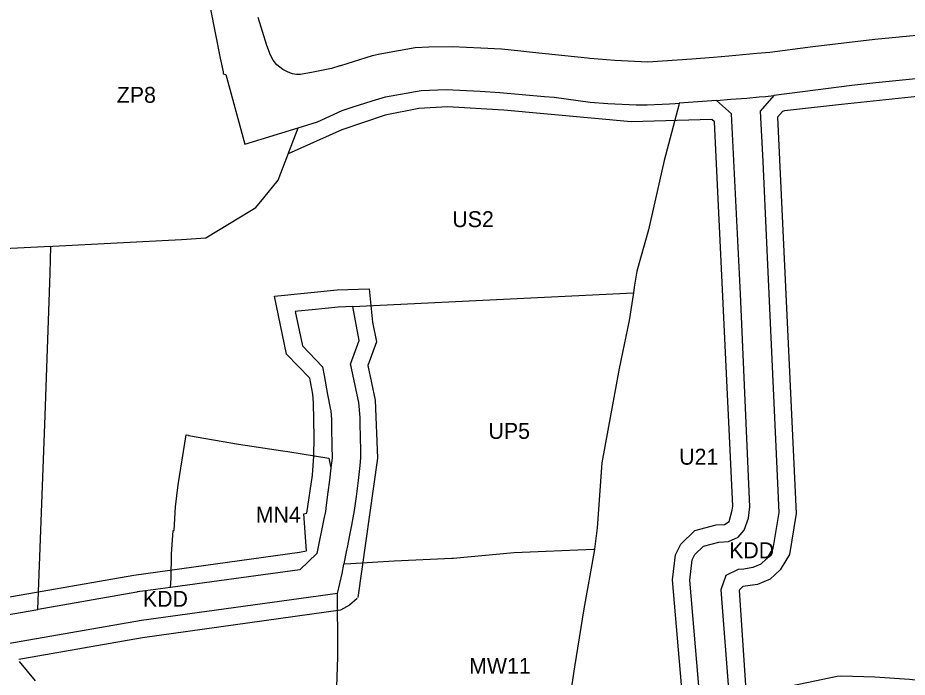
# Model space of a CAD drawing. Extents: x 7428080 to 7432143, y 5545880 to 5549217.
# Drawn here: x 7429340.3 to 7429649.7, y 5548058.7 to 5548288 of the extents above; entities that cross this region are included whole.
import ezdxf

# ---------------------------------------------------------------- set-up
doc = ezdxf.new("R2010")
doc.units = 0
for name, color, linetype in [('CZ_L_linie rozgraniczające tereny o różnym przeznaczeniu oraz różnych warunkach ich zabudowy i zagospodarowania', 7, 'Continuous'), ('CZ_L_maksymalne nieprzekraczalne linie zabudowy', 7, 'Continuous'), ('CZ_L_opisy_linie rozgraniczające tereny o różnym przeznaczeniu oraz różnych warunkach ich zabudowy i zagospodarowania', 7, 'Continuous')]:
    doc.layers.add(name, color=color, linetype=linetype)

msp = doc.modelspace()

# ---------------------------------------------------------------- linework, layer by layer
at = {"layer": 'CZ_L_linie rozgraniczające tereny o różnym przeznaczeniu oraz różnych warunkach ich zabudowy i zagospodarowania'}
for p, q in [((7429407.37, 5548291.1), (7429410.76, 5548273.99)), ((7429426.99, 5548278.37), (7429423.96, 5548288.2)), ((7429655.33, 5548282.07), (7429638.47, 5548280.52)), ((7429428.2, 5548275.1), (7429426.99, 5548278.37)), ((7429483.31, 5548277.85), (7429478.49, 5548277.59)), ((7429491.4, 5548278), (7429483.31, 5548277.85)), ((7429501.41, 5548277.47), (7429491.4, 5548278)), ((7429616.89, 5548277.92), (7429601.9, 5548276.01)), ((7429638.47, 5548280.52), (7429616.89, 5548277.92)), ((7429429.1, 5548273.3), (7429428.2, 5548275.1)), ((7429463.57, 5548274.82), (7429452.62, 5548271.36)), ((7429466.93, 5548275.56), (7429463.57, 5548274.82)), ((7429478.49, 5548277.59), (7429466.93, 5548275.56)), ((7429508.6, 5548277.09), (7429501.41, 5548277.47)), ((7429514.25, 5548276.54), (7429508.6, 5548277.09)), ((7429519.39, 5548275.99), (7429514.25, 5548276.54)), ((7429538.51, 5548273.95), (7429519.39, 5548275.99)), ((7429587.59, 5548274.73), (7429582.32, 5548274.25)), ((7429597.41, 5548275.61), (7429587.59, 5548274.73)), ((7429601.9, 5548276.01), (7429597.41, 5548275.61)), ((7429410.76, 5548273.99), (7429411.73, 5548269.22)), ((7429430.43, 5548271.66), (7429429.1, 5548273.3)), ((7429432.56, 5548270.08), (7429430.43, 5548271.66)), ((7429539.31, 5548273.87), (7429538.51, 5548273.95)), ((7429547.96, 5548273.14), (7429539.31, 5548273.87)), ((7429559.45, 5548272.63), (7429547.96, 5548273.14)), ((7429574.82, 5548273.67), (7429559.45, 5548272.63)), ((7429582.32, 5548274.25), (7429574.82, 5548273.67)), ((7429411.73, 5548269.22), (7429411.73, 5548268.56)), ((7429411.73, 5548268.56), (7429412.69, 5548268.32)), ((7429434.36, 5548269.12), (7429432.56, 5548270.08)), ((7429435.84, 5548268.52), (7429434.36, 5548269.12)), ((7429437.3, 5548268.35), (7429435.84, 5548268.52)), ((7429443.11, 5548269.08), (7429438.67, 5548268.38)), ((7429449.41, 5548270.43), (7429443.11, 5548269.08)), ((7429452.39, 5548271.32), (7429449.41, 5548270.43)), ((7429452.62, 5548271.36), (7429452.39, 5548271.32)), ((7429412.69, 5548268.32), (7429419.25, 5548244.08)), ((7429438.67, 5548268.38), (7429437.3, 5548268.35)), ((7429638.77, 5548265.45), (7429630.45, 5548264.45)), ((7429652.63, 5548266.79), (7429638.77, 5548265.45)), ((7429468.23, 5548260.56), (7429480.59, 5548262.73)), ((7429480.59, 5548262.73), (7429489.33, 5548263.08)), ((7429489.33, 5548263.08), (7429501.16, 5548262.47)), ((7429501.16, 5548262.47), (7429507.94, 5548262.09)), ((7429613.24, 5548262.35), (7429603.28, 5548261.06)), ((7429630.45, 5548264.45), (7429613.24, 5548262.35)), ((7429463.6, 5548259.11), (7429468.23, 5548260.56)), ((7429507.94, 5548262.09), (7429523.56, 5548260.66)), ((7429523.56, 5548260.66), (7429526.92, 5548260.43)), ((7429526.92, 5548260.43), (7429539.44, 5548258.67)), ((7429583.34, 5548259.32), (7429570.35, 5548258.33)), ((7429583.34, 5548259.32), (7429588.32, 5548259.7)), ((7429588.57, 5548254.7), (7429583.34, 5548259.32)), ((7429588.32, 5548259.7), (7429593.9, 5548260.12)), ((7429593.9, 5548260.12), (7429598.22, 5548260.5)), ((7429598.22, 5548260.5), (7429600.34, 5548260.68)), ((7429603.28, 5548261.06), (7429598.49, 5548255.54)), ((7429600.34, 5548260.68), (7429603.28, 5548261.06)), ((7429453.16, 5548255.84), (7429456.68, 5548256.94)), ((7429456.68, 5548256.94), (7429463.6, 5548259.11)), ((7429539.44, 5548258.67), (7429545.59, 5548258.24)), ((7429545.59, 5548258.24), (7429555.42, 5548257.75)), ((7429555.42, 5548257.75), (7429559.23, 5548257.73)), ((7429559.23, 5548257.73), (7429566.99, 5548258.09)), ((7429566.99, 5548258.09), (7429568.93, 5548258.22)), ((7429568.93, 5548258.22), (7429570.35, 5548258.33)), ((7429570.08, 5548257.19), (7429569.8, 5548255.97)), ((7429570.35, 5548258.33), (7429570.08, 5548257.19)), ((7429444.61, 5548251.86), (7429453.16, 5548255.84)), ((7429569.8, 5548255.97), (7429565.15, 5548238.4)), ((7429591.66, 5548192.02), (7429588.57, 5548254.7)), ((7429598.49, 5548255.54), (7429599.43, 5548238.05)), ((7429437.87, 5548249.79), (7429444.61, 5548251.86)), ((7429419.25, 5548244.08), (7429437.87, 5548249.79)), ((7429430.87, 5548231.55), (7429437.87, 5548249.79)), ((7429565.15, 5548238.4), (7429559.65, 5548214.35)), ((7429599.43, 5548238.05), (7429600.68, 5548212.34)), ((7429425.88, 5548225.45), (7429430.87, 5548231.55)), ((7429423.13, 5548222.08), (7429425.88, 5548225.45)), ((7429417.83, 5548218.87), (7429423.13, 5548222.08)), ((7429405.71, 5548211.51), (7429417.83, 5548218.87)), ((7429559.65, 5548214.35), (7429555.66, 5548199.89)), ((7429352.54, 5548208.57), (7429397.24, 5548210.92)), ((7429397.24, 5548210.92), (7429405.71, 5548211.51)), ((7429600.68, 5548212.34), (7429603.78, 5548143.9)), ((7429351.88, 5548208.53), (7429323.27, 5548206.99)), ((7429351.56, 5548199.19), (7429351.88, 5548208.53)), ((7429351.88, 5548208.53), (7429352.54, 5548208.57)), ((7429349.84, 5548149.76), (7429351.56, 5548199.19)), ((7429555.66, 5548199.89), (7429554.77, 5548194.36)), ((7429554.77, 5548194.36), (7429554.48, 5548192.45)), ((7429456.81, 5548187.64), (7429554.47, 5548192.45)), ((7429554.48, 5548192.45), (7429552.99, 5548182.75)), ((7429554.47, 5548192.45), (7429554.48, 5548192.45)), ((7429595, 5548118.02), (7429591.66, 5548192.02)), ((7429437.72, 5548186.02), (7429436.83, 5548185.93)), ((7429436.83, 5548185.93), (7429439.32, 5548174.01)), ((7429442.69, 5548186.52), (7429437.72, 5548186.02)), ((7429451.82, 5548187.39), (7429442.69, 5548186.52)), ((7429456.81, 5548187.64), (7429451.82, 5548187.39)), ((7429459.11, 5548175.86), (7429456.81, 5548187.64)), ((7429552.99, 5548182.75), (7429549.55, 5548166.13)), ((7429456.09, 5548167.55), (7429459.11, 5548175.86)), ((7429439.32, 5548174.01), (7429446.34, 5548166.61)), ((7429446.34, 5548166.61), (7429446.88, 5548163.66)), ((7429456.26, 5548166.73), (7429456.09, 5548167.55)), ((7429456.97, 5548163.45), (7429456.26, 5548166.73)), ((7429446.88, 5548163.66), (7429448.11, 5548157.05)), ((7429458.96, 5548154.2), (7429456.97, 5548163.45)), ((7429549.55, 5548166.13), (7429543.48, 5548133.24)), ((7429448.11, 5548157.05), (7429448.99, 5548152.3)), ((7429459.41, 5548148.99), (7429458.96, 5548154.2)), ((7429448.99, 5548152.3), (7429449.16, 5548151.37)), ((7429449.16, 5548151.37), (7429449.42, 5548148.35)), ((7429347.33, 5548082.28), (7429349.84, 5548149.76)), ((7429449.42, 5548148.35), (7429449.48, 5548145.5)), ((7429459.44, 5548147.26), (7429459.41, 5548148.99)), ((7429449.48, 5548145.5), (7429449.6, 5548139.23)), ((7429459.55, 5548141.78), (7429459.44, 5548147.26)), ((7429396.09, 5548125.63), (7429398.89, 5548142.97)), ((7429398.89, 5548142.97), (7429399.7, 5548142.85)), ((7429399.7, 5548142.85), (7429399.71, 5548142.82)), ((7429399.71, 5548142.82), (7429417.15, 5548139.71)), ((7429459.63, 5548138.05), (7429459.55, 5548141.78)), ((7429603.78, 5548143.9), (7429605.02, 5548116)), ((7429417.15, 5548139.71), (7429432.5, 5548137.43)), ((7429449.6, 5548139.23), (7429449.69, 5548134.87)), ((7429432.5, 5548137.43), (7429434.28, 5548137.16)), ((7429434.28, 5548137.16), (7429448.56, 5548134.95)), ((7429459.68, 5548135.07), (7429459.63, 5548138.05)), ((7429448.56, 5548134.95), (7429449.26, 5548131.55)), ((7429449.37, 5548132.41), (7429449.26, 5548131.55)), ((7429449.69, 5548134.87), (7429449.37, 5548132.41)), ((7429459.46, 5548132.29), (7429459.68, 5548135.07)), ((7429543.48, 5548133.24), (7429541.87, 5548110.67)), ((7429449.26, 5548131.55), (7429448.71, 5548127.22)), ((7429458.82, 5548127.12), (7429459.23, 5548130.27)), ((7429459.23, 5548130.27), (7429459.46, 5548132.29)), ((7429448.71, 5548127.22), (7429448.18, 5548123.11)), ((7429458.09, 5548121.56), (7429458.82, 5548127.12)), ((7429395.18, 5548117.92), (7429396.09, 5548125.63)), ((7429448.18, 5548123.11), (7429447.59, 5548118.53)), ((7429457.45, 5548116.74), (7429458.09, 5548121.56)), ((7429394.69, 5548109.73), (7429395.18, 5548117.92)), ((7429447.59, 5548118.53), (7429447.32, 5548116.34)), ((7429594.52, 5548113.99), (7429595, 5548117.98)), ((7429595, 5548117.98), (7429595, 5548118.02)), ((7429447.32, 5548116.34), (7429446.79, 5548113.79)), ((7429456.55, 5548111.61), (7429457.45, 5548116.74)), ((7429593.03, 5548109.84), (7429594.52, 5548113.99)), ((7429605.02, 5548116), (7429603.32, 5548105.53)), ((7429446.79, 5548113.79), (7429444.33, 5548101.77)), ((7429455.85, 5548108.16), (7429456.55, 5548111.61)), ((7429393.74, 5548101.51), (7429394.4, 5548109.7)), ((7429394.4, 5548109.7), (7429394.69, 5548109.73)), ((7429454.96, 5548103.78), (7429455.85, 5548108.16)), ((7429541.87, 5548110.67), (7429540.88, 5548103.25)), ((7429590.92, 5548107.38), (7429593.03, 5548109.84)), ((7429578.87, 5548104.31), (7429584.17, 5548105.74)), ((7429584.17, 5548105.74), (7429587.55, 5548105.96)), ((7429587.55, 5548105.96), (7429590.92, 5548107.38)), ((7429603.32, 5548105.53), (7429602.99, 5548103.52)), ((7429393.69, 5548093.1), (7429393.74, 5548101.51)), ((7429444.33, 5548101.77), (7429438.4, 5548096.1)), ((7429453.82, 5548098.12), (7429454.78, 5548102.86)), ((7429454.78, 5548102.86), (7429454.96, 5548103.78)), ((7429512.94, 5548102.02), (7429491.8, 5548100.04)), ((7429540.65, 5548103.14), (7429512.94, 5548102.02)), ((7429540.78, 5548102.46), (7429537.22, 5548082.49)), ((7429540.66, 5548103.24), (7429540.65, 5548103.14)), ((7429540.88, 5548103.25), (7429540.66, 5548103.24)), ((7429540.88, 5548103.25), (7429540.78, 5548102.46)), ((7429575.83, 5548101.38), (7429578.87, 5548104.31)), ((7429602.99, 5548103.52), (7429600.78, 5548099.88)), ((7429471.24, 5548099.04), (7429456.12, 5548098.13)), ((7429491.32, 5548100.03), (7429471.24, 5548099.04)), ((7429491.38, 5548100.01), (7429491.32, 5548100.03)), ((7429491.39, 5548100), (7429491.38, 5548100.01)), ((7429491.46, 5548100.01), (7429491.39, 5548100)), ((7429491.62, 5548100.02), (7429491.46, 5548100.01)), ((7429491.8, 5548100.04), (7429491.62, 5548100.02)), ((7429574.06, 5548092.42), (7429574.93, 5548099.54)), ((7429574.93, 5548099.54), (7429575.83, 5548101.38)), ((7429600.78, 5548099.88), (7429598.72, 5548097.98)), ((7429438.4, 5548096.1), (7429405.3, 5548091.57)), ((7429453.19, 5548094.79), (7429453.79, 5548097.99)), ((7429456.12, 5548098.13), (7429453.79, 5548097.99)), ((7429453.79, 5548097.99), (7429453.82, 5548098.12)), ((7429590.94, 5548096.17), (7429586.57, 5548094.1)), ((7429592.89, 5548096.3), (7429590.94, 5548096.17)), ((7429595.96, 5548096.82), (7429592.89, 5548096.3)), ((7429598.72, 5548097.98), (7429595.96, 5548096.82)), ((7429393.5, 5548089.95), (7429393.69, 5548093.1)), ((7429451.53, 5548087.81), (7429453.19, 5548094.79)), ((7429578.02, 5548046.38), (7429574.06, 5548092.42)), ((7429586.57, 5548094.1), (7429584.88, 5548089.06)), ((7429393.5, 5548089.95), (7429384.75, 5548088.75)), ((7429405.3, 5548091.57), (7429393.5, 5548089.95)), ((7429381.69, 5548088.33), (7429347.45, 5548082.31)), ((7429381.74, 5548088.34), (7429381.69, 5548088.33)), ((7429381.79, 5548088.34), (7429381.74, 5548088.34)), ((7429381.82, 5548088.35), (7429381.79, 5548088.34)), ((7429381.85, 5548088.35), (7429381.82, 5548088.35)), ((7429381.87, 5548088.36), (7429381.85, 5548088.35)), ((7429384.75, 5548088.75), (7429381.87, 5548088.36)), ((7429451.53, 5548087.81), (7429383.33, 5548078.47)), ((7429451.51, 5548083.64), (7429451.53, 5548087.81)), ((7429584.88, 5548089.06), (7429587.91, 5548048.88)), ((7429451.58, 5548079.6), (7429451.51, 5548083.64)), ((7429327.62, 5548078.82), (7429347.33, 5548082.28)), ((7429347.45, 5548082.31), (7429347.33, 5548082.28)), ((7429537.22, 5548082.49), (7429533.91, 5548062.3)), ((7429383.33, 5548078.47), (7429334.25, 5548069.83)), ((7429451.64, 5548076.45), (7429451.58, 5548079.6)), ((7429451.7, 5548073.18), (7429451.64, 5548076.45)), ((7429451.66, 5548065.75), (7429451.7, 5548073.18)), ((7429451.24, 5548052), (7429451.66, 5548065.75)), ((7429533.91, 5548062.3), (7429530.58, 5548039.93))]:
    msp.add_line(p, q, dxfattribs=at)
at = {"layer": 'CZ_L_maksymalne nieprzekraczalne linie zabudowy'}
for points in [[(7429737.56, 5548266.68), (7429712.6, 5548265.77), (7429657.63, 5548261.19), (7429626.79, 5548257.94), (7429606.97, 5548255.66), (7429606.31, 5548255.44), (7429604.61, 5548253.44), (7429611.04, 5548115.65), (7429608.73, 5548101.41), (7429605.47, 5548096.04), (7429602.01, 5548092.86), (7429597.64, 5548091.02), (7429592.48, 5548090.26), (7429591.2, 5548089.04), (7429593.66, 5548052.51), (7429625.28, 5548059.08), (7429626.81, 5548059.19), (7429638.42, 5548058.91), (7429650.51, 5548058.04), (7429686.57, 5548053.92), (7429706.66, 5548051.95), (7429717.21, 5548051.09), (7429737.76, 5548049.93)], [(7429571.86, 5548048), (7429568.03, 5548092.53), (7429569.1, 5548101.27), (7429570.9, 5548104.97), (7429575.82, 5548109.71), (7429583.18, 5548111.68), (7429586.15, 5548111.88), (7429587.76, 5548112.91), (7429588.82, 5548116.79), (7429588.99, 5548118.21), (7429582.7, 5548251.88), (7429581.73, 5548252.67), (7429553.65, 5548251.83), (7429509.35, 5548255.91), (7429489.8, 5548257.05), (7429479.85, 5548256.5), (7429468.13, 5548254.22), (7429453.03, 5548249.09), (7429434.32, 5548240.68)], [(7429328.8, 5548085.12), (7429380.66, 5548094.24), (7429438.34, 5548102.15), (7429440.75, 5548102.71), (7429439.83, 5548115.55), (7429440.9, 5548115.81), (7429442.78, 5548129.03), (7429443.29, 5548135.63), (7429443.42, 5548142.17), (7429443.18, 5548154.1), (7429442.93, 5548157.11), (7429441.89, 5548162.69), (7429433.8, 5548171.11), (7429429.59, 5548191.22), (7429451.39, 5548193.38), (7429462.49, 5548193.83), (7429463.7, 5548182.24), (7429465.04, 5548175.4), (7429462.03, 5548167.14), (7429464.63, 5548155.06), (7429465.42, 5548134.9), (7429458.61, 5548086.44)], [(7429458.35, 5548086.12), (7429455.7, 5548083.8), (7429452.62, 5548082), (7429383.7, 5548072.44), (7429340.73, 5548064.88)], [(7429340.85, 5548064.2), (7429346.35, 5548057.51)]]:
    msp.add_lwpolyline(points, dxfattribs=at)

# ---------------------------------------------------------------- texts
at = {"layer": 'CZ_L_opisy_linie rozgraniczające tereny o różnym przeznaczeniu oraz różnych warunkach ich zabudowy i zagospodarowania'}
for s, p in [('ZP8', (7429374.76, 5548258.47)), ('US2', (7429491.47, 5548215.24)), ('UP5', (7429504.04, 5548141.6)), ('U21', (7429570.37, 5548132.63)), ('MN4', (7429423.12, 5548112.49)), ('KDD', (7429587.74, 5548100.09)), ('KDD', (7429383.85, 5548083.21)), ('MW11', (7429497.31, 5548059.9))]:
    msp.add_text(s, height=5.549, dxfattribs=at).set_placement(p)

doc.saveas('drawing.dxf')
